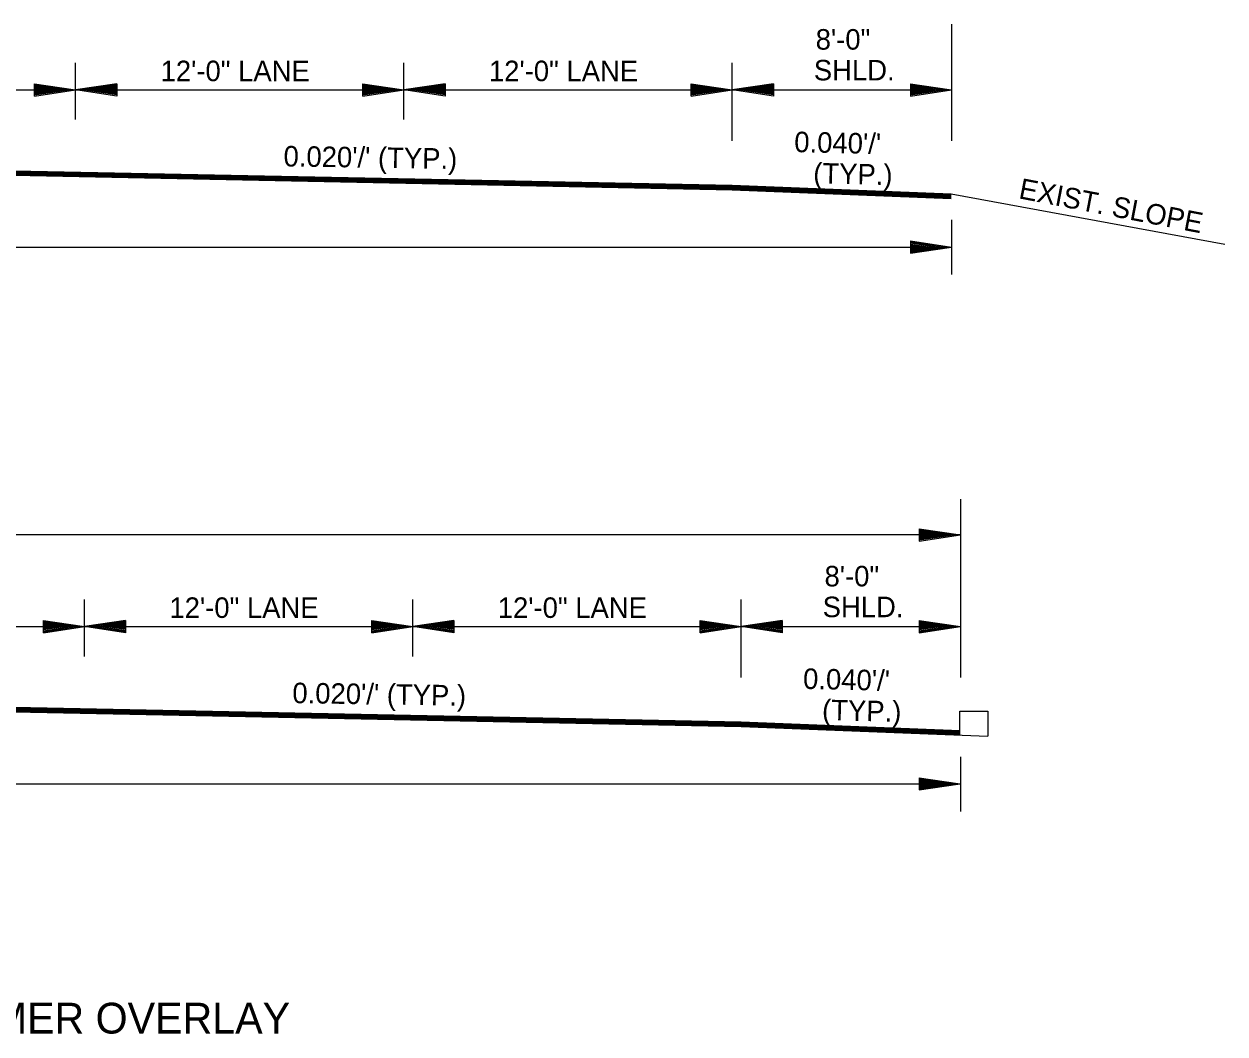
# Model space of a CAD drawing. Extents: x 544199 to 1930787, y -1968972 to 596640.
# Drawn here: x 546946.8 to 547385.7, y -1959962 to -1959592.9 of the extents above; entities that cross this region are included whole.
import ezdxf

# ---------------------------------------------------------------- set-up
doc = ezdxf.new("R2010")
doc.units = 0
doc.layers.add('R_Border', color=7, linetype='Continuous')
doc.layers.add('R_Draft', color=7, linetype='Continuous')

msp = doc.modelspace()

# ---------------------------------------------------------------- linework, layer by layer
at = {"layer": 'R_Border'}
for p, q in [((547205.63, -1959616.94), (547285.76, -1959616.94)), ((546845.63, -1959644.55), (547205.63, -1959651.75)), ((546845.64, -1959644.85), (547205.64, -1959652.05)), ((546845.64, -1959645.15), (547205.64, -1959652.35)), ((546845.65, -1959645.45), (547205.65, -1959652.65)), ((546845.65, -1959645.75), (547205.65, -1959652.95)), ((546845.66, -1959646.05), (547205.66, -1959653.25)), ((546845.66, -1959646.22), (547205.66, -1959653.42)), ((547205.63, -1959651.75), (547285.63, -1959654.95)), ((547205.63, -1959652.05), (547285.63, -1959655.25)), ((547205.63, -1959652.35), (547285.63, -1959655.55)), ((547205.63, -1959652.65), (547285.63, -1959655.85)), ((547205.63, -1959652.95), (547285.63, -1959656.15)), ((547205.63, -1959653.25), (547285.63, -1959656.45)), ((547205.63, -1959653.42), (547285.62, -1959656.62)), ((547208.85, -1959813.11), (547288.98, -1959813.11)), ((546848.85, -1959840.72), (547208.85, -1959847.92)), ((546848.86, -1959841.02), (547208.86, -1959848.22)), ((546848.87, -1959841.32), (547208.87, -1959848.52)), ((546848.87, -1959841.62), (547208.87, -1959848.82)), ((546848.88, -1959841.92), (547208.88, -1959849.12)), ((546848.88, -1959842.22), (547208.88, -1959849.42)), ((546848.89, -1959842.39), (547208.89, -1959849.59)), ((547288.85, -1959844.01), (547299.02, -1959844.01)), ((547288.85, -1959852.62), (547288.85, -1959844.01)), ((547299.02, -1959844.01), (547299.02, -1959853.2)), ((547208.85, -1959847.92), (547288.85, -1959851.12)), ((547208.85, -1959848.22), (547288.85, -1959851.42)), ((547208.85, -1959848.52), (547288.85, -1959851.72)), ((547208.85, -1959848.82), (547288.85, -1959852.02)), ((547208.85, -1959849.12), (547288.85, -1959852.32)), ((547208.85, -1959849.42), (547288.85, -1959852.62)), ((547208.85, -1959849.59), (547299.02, -1959853.2))]:
    msp.add_line(p, q, dxfattribs=at)
at = {"layer": 'R_Draft'}
for p, q in [((547285.76, -1959592.88), (547285.76, -1959635.6)), ((546965.63, -1959627.82), (546965.63, -1959607.05)), ((547085.63, -1959627.82), (547085.63, -1959607.05)), ((547205.63, -1959635.6), (547205.63, -1959607.05)), ((546845.63, -1959616.94), (546965.63, -1959616.94)), ((546950.63, -1959614.69), (546965.63, -1959616.94)), ((546950.63, -1959619.19), (546950.63, -1959614.69)), ((546950.63, -1959615.07), (546963.13, -1959616.94)), ((546950.63, -1959615.45), (546960.55, -1959616.94)), ((546950.63, -1959615.82), (546958.05, -1959616.94)), ((546950.63, -1959616.21), (546955.51, -1959616.94)), ((546950.63, -1959616.59), (546953, -1959616.94)), ((546950.63, -1959619.19), (546965.63, -1959616.94)), ((546950.63, -1959617.67), (546955.51, -1959616.94)), ((546950.63, -1959618.43), (546960.55, -1959616.94)), ((546950.63, -1959618.82), (546963.13, -1959616.94)), ((546950.63, -1959618.06), (546958.05, -1959616.94)), ((546950.63, -1959617.29), (546953, -1959616.94)), ((546980.63, -1959614.69), (546965.63, -1959616.94)), ((546980.63, -1959619.19), (546965.63, -1959616.94)), ((546965.63, -1959616.94), (547085.63, -1959616.94)), ((546980.63, -1959615.07), (546968.14, -1959616.94)), ((546980.63, -1959618.82), (546968.14, -1959616.94)), ((546980.63, -1959615.45), (546970.72, -1959616.94)), ((546980.63, -1959618.43), (546970.72, -1959616.94)), ((546980.63, -1959615.82), (546973.21, -1959616.94)), ((546980.63, -1959618.06), (546973.21, -1959616.94)), ((546980.63, -1959616.21), (546975.76, -1959616.94)), ((546980.63, -1959617.68), (546975.76, -1959616.94)), ((546980.63, -1959616.59), (546978.26, -1959616.94)), ((546980.63, -1959617.29), (546978.26, -1959616.94)), ((546980.63, -1959614.69), (546980.63, -1959619.19)), ((547070.63, -1959614.69), (547085.63, -1959616.94)), ((547070.63, -1959619.19), (547070.63, -1959614.69)), ((547070.63, -1959615.07), (547083.13, -1959616.94)), ((547070.63, -1959615.45), (547080.55, -1959616.94)), ((547070.63, -1959615.82), (547078.05, -1959616.94)), ((547070.63, -1959616.21), (547075.51, -1959616.94)), ((547070.63, -1959616.59), (547073, -1959616.94)), ((547070.63, -1959619.19), (547085.63, -1959616.94)), ((547070.63, -1959617.67), (547075.51, -1959616.94)), ((547070.63, -1959618.43), (547080.55, -1959616.94)), ((547070.63, -1959618.82), (547083.13, -1959616.94)), ((547070.63, -1959618.06), (547078.05, -1959616.94)), ((547070.63, -1959617.29), (547073, -1959616.94)), ((547100.63, -1959614.69), (547085.63, -1959616.94)), ((547100.63, -1959619.19), (547085.63, -1959616.94)), ((547085.63, -1959616.94), (547205.63, -1959616.94)), ((547100.63, -1959615.07), (547088.14, -1959616.94)), ((547100.63, -1959618.82), (547088.14, -1959616.94)), ((547100.63, -1959615.45), (547090.72, -1959616.94)), ((547100.63, -1959618.43), (547090.72, -1959616.94)), ((547100.63, -1959615.82), (547093.21, -1959616.94)), ((547100.63, -1959618.06), (547093.21, -1959616.94)), ((547100.63, -1959616.21), (547095.76, -1959616.94)), ((547100.63, -1959617.68), (547095.76, -1959616.94)), ((547100.63, -1959616.59), (547098.26, -1959616.94)), ((547100.63, -1959617.29), (547098.26, -1959616.94)), ((547100.63, -1959614.69), (547100.63, -1959619.19)), ((547190.63, -1959614.69), (547205.63, -1959616.94)), ((547190.63, -1959619.19), (547190.63, -1959614.69)), ((547190.63, -1959615.07), (547203.13, -1959616.94)), ((547190.63, -1959615.45), (547200.55, -1959616.94)), ((547190.63, -1959615.82), (547198.05, -1959616.94)), ((547190.63, -1959616.21), (547195.51, -1959616.94)), ((547190.63, -1959616.59), (547193, -1959616.94)), ((547190.63, -1959619.19), (547205.63, -1959616.94)), ((547190.63, -1959617.67), (547195.51, -1959616.94)), ((547190.63, -1959618.43), (547200.55, -1959616.94)), ((547190.63, -1959618.82), (547203.13, -1959616.94)), ((547190.63, -1959618.06), (547198.05, -1959616.94)), ((547190.63, -1959617.29), (547193, -1959616.94)), ((547220.63, -1959614.69), (547205.63, -1959616.94)), ((547220.63, -1959619.19), (547205.63, -1959616.94)), ((547220.63, -1959615.07), (547208.14, -1959616.94)), ((547220.63, -1959618.82), (547208.14, -1959616.94)), ((547220.63, -1959615.45), (547210.72, -1959616.94)), ((547220.63, -1959618.43), (547210.72, -1959616.94)), ((547220.63, -1959615.82), (547213.21, -1959616.94)), ((547220.63, -1959618.06), (547213.21, -1959616.94)), ((547220.63, -1959616.21), (547215.76, -1959616.94)), ((547220.63, -1959617.68), (547215.76, -1959616.94)), ((547220.63, -1959616.59), (547218.26, -1959616.94)), ((547220.63, -1959617.29), (547218.26, -1959616.94)), ((547220.63, -1959614.69), (547220.63, -1959619.19)), ((547270.76, -1959614.69), (547285.76, -1959616.94)), ((547270.76, -1959614.69), (547270.76, -1959619.19)), ((547270.76, -1959615.07), (547283.25, -1959616.94)), ((547270.76, -1959615.45), (547280.67, -1959616.94)), ((547270.76, -1959615.82), (547278.17, -1959616.94)), ((547270.76, -1959616.21), (547275.63, -1959616.94)), ((547270.76, -1959616.59), (547273.13, -1959616.94)), ((547270.76, -1959619.19), (547285.76, -1959616.94)), ((547270.76, -1959617.68), (547275.63, -1959616.94)), ((547270.76, -1959618.43), (547280.67, -1959616.94)), ((547270.76, -1959618.82), (547283.25, -1959616.94)), ((547270.76, -1959618.06), (547278.17, -1959616.94)), ((547270.76, -1959617.29), (547273.13, -1959616.94)), ((547285.63, -1959654.95), (547385.7, -1959673.32)), ((547285.76, -1959664.48), (547285.76, -1959684.48)), ((546405.51, -1959674.41), (547285.76, -1959674.41)), ((547270.73, -1959672.16), (547285.73, -1959674.41)), ((547270.73, -1959672.16), (547270.73, -1959676.66)), ((547270.73, -1959672.53), (547283.23, -1959674.41)), ((547270.73, -1959672.91), (547280.65, -1959674.41)), ((547270.73, -1959673.29), (547278.15, -1959674.41)), ((547270.73, -1959673.68), (547275.61, -1959674.41)), ((547270.73, -1959674.05), (547273.1, -1959674.41)), ((547270.73, -1959676.66), (547285.73, -1959674.41)), ((547270.73, -1959675.14), (547275.61, -1959674.41)), ((547270.73, -1959675.9), (547280.65, -1959674.41)), ((547270.73, -1959676.28), (547283.23, -1959674.41)), ((547270.73, -1959675.52), (547278.15, -1959674.41)), ((547270.73, -1959674.76), (547273.1, -1959674.41)), ((547288.98, -1959766.48), (547288.98, -1959831.77)), ((547288.98, -1959779.58), (546408.73, -1959779.58)), ((547273.98, -1959777.33), (547288.98, -1959779.58)), ((547273.98, -1959777.33), (547273.98, -1959781.83)), ((547273.98, -1959777.7), (547286.47, -1959779.58)), ((547273.98, -1959778.08), (547283.89, -1959779.58)), ((547273.98, -1959778.46), (547281.4, -1959779.58)), ((547273.98, -1959778.85), (547278.85, -1959779.58)), ((547273.98, -1959779.22), (547276.35, -1959779.58)), ((547273.98, -1959781.83), (547288.98, -1959779.58)), ((547273.98, -1959780.31), (547278.85, -1959779.58)), ((547273.98, -1959781.07), (547283.89, -1959779.58)), ((547273.98, -1959781.45), (547286.47, -1959779.58)), ((547273.98, -1959780.69), (547281.4, -1959779.58)), ((547273.98, -1959779.93), (547276.35, -1959779.58)), ((546968.85, -1959823.99), (546968.85, -1959803.22)), ((547088.85, -1959823.99), (547088.85, -1959803.22)), ((547208.85, -1959831.77), (547208.85, -1959803.22)), ((546953.85, -1959810.86), (546968.85, -1959813.11)), ((546953.85, -1959815.36), (546953.85, -1959810.86)), ((546953.85, -1959811.24), (546966.35, -1959813.11)), ((546983.85, -1959810.86), (546968.85, -1959813.11)), ((546983.85, -1959811.24), (546971.36, -1959813.11)), ((546983.85, -1959810.86), (546983.85, -1959815.36)), ((547073.85, -1959810.86), (547088.85, -1959813.11)), ((547073.85, -1959815.36), (547073.85, -1959810.86)), ((547073.85, -1959811.24), (547086.35, -1959813.11)), ((547103.85, -1959810.86), (547088.85, -1959813.11)), ((547103.85, -1959811.24), (547091.36, -1959813.11)), ((547103.85, -1959810.86), (547103.85, -1959815.36)), ((547193.85, -1959810.86), (547208.85, -1959813.11)), ((547193.85, -1959815.36), (547193.85, -1959810.86)), ((547193.85, -1959811.24), (547206.35, -1959813.11)), ((547223.85, -1959810.86), (547208.85, -1959813.11)), ((547223.85, -1959811.24), (547211.36, -1959813.11)), ((547223.85, -1959810.86), (547223.85, -1959815.36)), ((547273.98, -1959810.86), (547288.98, -1959813.11)), ((547273.98, -1959810.86), (547273.98, -1959815.36)), ((547273.98, -1959811.24), (547286.47, -1959813.11)), ((546848.85, -1959813.11), (546968.85, -1959813.11)), ((546953.85, -1959811.62), (546963.77, -1959813.11)), ((546953.85, -1959812), (546961.27, -1959813.11)), ((546953.85, -1959812.38), (546958.73, -1959813.11)), ((546953.85, -1959812.76), (546956.22, -1959813.11)), ((546953.85, -1959815.36), (546968.85, -1959813.11)), ((546953.85, -1959813.84), (546958.73, -1959813.11)), ((546953.85, -1959814.61), (546963.77, -1959813.11)), ((546953.85, -1959814.99), (546966.35, -1959813.11)), ((546953.85, -1959814.23), (546961.27, -1959813.11)), ((546953.85, -1959813.47), (546956.22, -1959813.11)), ((546983.85, -1959815.36), (546968.85, -1959813.11)), ((546968.85, -1959813.11), (547088.85, -1959813.11)), ((546983.85, -1959814.99), (546971.36, -1959813.11)), ((546983.85, -1959811.62), (546973.94, -1959813.11)), ((546983.85, -1959814.61), (546973.94, -1959813.11)), ((546983.85, -1959812), (546976.44, -1959813.11)), ((546983.85, -1959814.23), (546976.44, -1959813.11)), ((546983.85, -1959812.39), (546978.98, -1959813.11)), ((546983.85, -1959813.85), (546978.98, -1959813.11)), ((546983.85, -1959812.76), (546981.48, -1959813.11)), ((546983.85, -1959813.47), (546981.48, -1959813.11)), ((547073.85, -1959811.62), (547083.77, -1959813.11)), ((547073.85, -1959812), (547081.27, -1959813.11)), ((547073.85, -1959812.38), (547078.73, -1959813.11)), ((547073.85, -1959812.76), (547076.22, -1959813.11)), ((547073.85, -1959815.36), (547088.85, -1959813.11)), ((547073.85, -1959813.84), (547078.73, -1959813.11)), ((547073.85, -1959814.61), (547083.77, -1959813.11)), ((547073.85, -1959814.99), (547086.35, -1959813.11)), ((547073.85, -1959814.23), (547081.27, -1959813.11)), ((547073.85, -1959813.47), (547076.22, -1959813.11)), ((547103.85, -1959815.36), (547088.85, -1959813.11)), ((547088.85, -1959813.11), (547208.85, -1959813.11)), ((547103.85, -1959814.99), (547091.36, -1959813.11)), ((547103.85, -1959811.62), (547093.94, -1959813.11)), ((547103.85, -1959814.61), (547093.94, -1959813.11)), ((547103.85, -1959812), (547096.44, -1959813.11)), ((547103.85, -1959814.23), (547096.44, -1959813.11)), ((547103.85, -1959812.39), (547098.98, -1959813.11)), ((547103.85, -1959813.85), (547098.98, -1959813.11)), ((547103.85, -1959812.76), (547101.48, -1959813.11)), ((547103.85, -1959813.47), (547101.48, -1959813.11)), ((547193.85, -1959811.62), (547203.77, -1959813.11)), ((547193.85, -1959812), (547201.27, -1959813.11)), ((547193.85, -1959812.38), (547198.73, -1959813.11)), ((547193.85, -1959812.76), (547196.22, -1959813.11)), ((547193.85, -1959815.36), (547208.85, -1959813.11)), ((547193.85, -1959813.84), (547198.73, -1959813.11)), ((547193.85, -1959814.61), (547203.77, -1959813.11)), ((547193.85, -1959814.99), (547206.35, -1959813.11)), ((547193.85, -1959814.23), (547201.27, -1959813.11)), ((547193.85, -1959813.47), (547196.22, -1959813.11)), ((547223.85, -1959815.36), (547208.85, -1959813.11)), ((547223.85, -1959814.99), (547211.36, -1959813.11)), ((547223.85, -1959811.62), (547213.94, -1959813.11)), ((547223.85, -1959814.61), (547213.94, -1959813.11)), ((547223.85, -1959812), (547216.44, -1959813.11)), ((547223.85, -1959814.23), (547216.44, -1959813.11)), ((547223.85, -1959812.39), (547218.98, -1959813.11)), ((547223.85, -1959813.85), (547218.98, -1959813.11)), ((547223.85, -1959812.76), (547221.48, -1959813.11)), ((547223.85, -1959813.47), (547221.48, -1959813.11)), ((547273.98, -1959811.62), (547283.89, -1959813.11)), ((547273.98, -1959812), (547281.4, -1959813.11)), ((547273.98, -1959812.39), (547278.85, -1959813.11)), ((547273.98, -1959812.76), (547276.35, -1959813.11)), ((547273.98, -1959815.36), (547288.98, -1959813.11)), ((547273.98, -1959813.85), (547278.85, -1959813.11)), ((547273.98, -1959814.61), (547283.89, -1959813.11)), ((547273.98, -1959814.99), (547286.47, -1959813.11)), ((547273.98, -1959814.23), (547281.4, -1959813.11)), ((547273.98, -1959813.47), (547276.35, -1959813.11)), ((547288.98, -1959860.66), (547288.98, -1959880.66)), ((547273.95, -1959868.33), (547288.95, -1959870.58)), ((547273.95, -1959868.33), (547273.95, -1959872.83)), ((546408.73, -1959870.58), (547288.98, -1959870.58)), ((547273.95, -1959868.7), (547286.45, -1959870.58)), ((547273.95, -1959869.09), (547283.87, -1959870.58)), ((547273.95, -1959869.46), (547281.37, -1959870.58)), ((547273.95, -1959869.85), (547278.83, -1959870.58)), ((547273.95, -1959870.23), (547276.32, -1959870.58)), ((547273.95, -1959872.83), (547288.95, -1959870.58)), ((547273.95, -1959871.31), (547278.83, -1959870.58)), ((547273.95, -1959872.07), (547283.87, -1959870.58)), ((547273.95, -1959872.45), (547286.45, -1959870.58)), ((547273.95, -1959871.7), (547281.37, -1959870.58)), ((547273.95, -1959870.93), (547276.32, -1959870.58))]:
    msp.add_line(p, q, dxfattribs=at)

# ---------------------------------------------------------------- texts
for s, height, p in [('8\'-0"', 7.5, (547236.11, -1959602.24)), ('12\'-0" LANE', 7.5, (546996.68, -1959613.77)), ('12\'-0" LANE', 7.5, (547116.68, -1959613.77)), ('SHLD.', 7.5, (547235.43, -1959613.49)), ('8\'-0"', 7.5, (547239.34, -1959798.42)), ('12\'-0" LANE', 7.5, (546999.91, -1959809.94)), ('12\'-0" LANE', 7.5, (547119.91, -1959809.94)), ('SHLD.', 7.5, (547238.66, -1959809.67)), ('84 FT. CLEAR ROADWAY BRIDGE - POLYMER OVERLAY', 11.25, (546640.24, -1959961.84))]:
    msp.add_text(s, height=height, dxfattribs=at).set_placement(p)
for s, rotation, p in [("0.040'/'", 358.6816, (547228.21, -1959639.68)), ("0.020'/' (TYP.)", 359.1281, (547041.58, -1959644.91)), ('(TYP.)', 358.6816, (547235.16, -1959651.1)), ('EXIST. SLOPE', 349.1171, (547310.01, -1959656.54)), ("0.040'/'", 358.6816, (547231.44, -1959835.86)), ("0.020'/' (TYP.)", 359.1281, (547044.81, -1959841.08)), ('(TYP.)', 358.6816, (547238.38, -1959847.27))]:
    msp.add_text(s, height=7.5, rotation=rotation, dxfattribs=at).set_placement(p)

doc.saveas('drawing.dxf')
